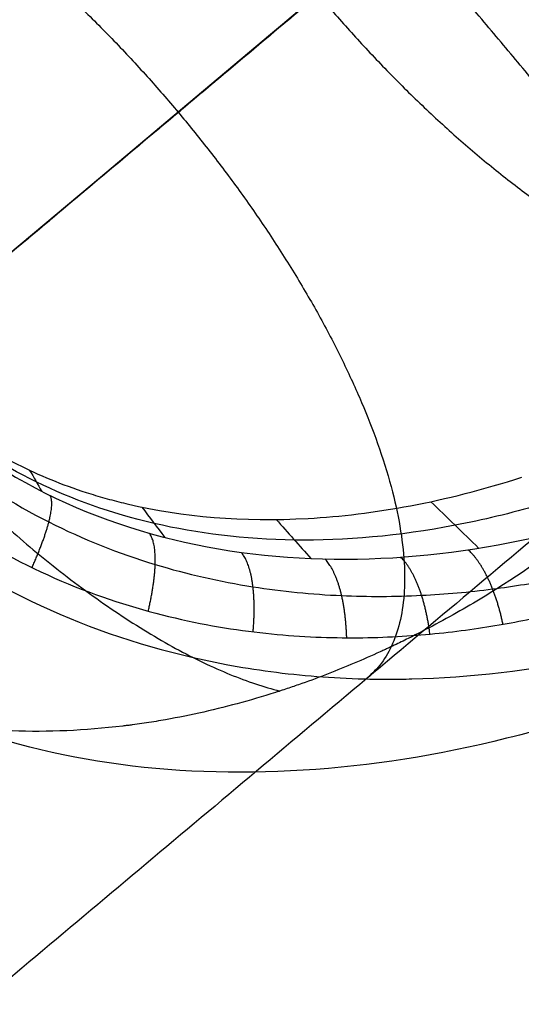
# Model space of a CAD drawing. Header units: millimetres. Extents: x -657 to 864, y -831 to 851.
# Tile 436 of 656: x 722.17 to 723.55, y -478.03 to -475.31. Entities that reach past the tile are written whole.
import ezdxf

# ---------------------------------------------------------------- set-up
doc = ezdxf.new("R2010")
doc.units = ezdxf.units.MM
doc.layers.add('Default', color=7, linetype='Continuous', true_color=0x000000)

msp = doc.modelspace()

# ---------------------------------------------------------------- linework, layer by layer
at = {"layer": 'Default'}
for points in [[(863.4619756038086, -524.357386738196, 60.12148652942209), (781.2409765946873, -426.3702157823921, 60.12148652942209), (699.0199775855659, -328.3830448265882, 60.12148652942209)], [(862.6915737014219, -523.6536480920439, 60.33467069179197), (781.1353284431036, -426.4586998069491, 60.33467069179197), (699.5790831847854, -329.2637515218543, 60.33467069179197)], [(842.7809530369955, -633.288468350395, 16.07388168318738), (715.4669871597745, -481.561592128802, 16.07388168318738), (588.1530212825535, -329.834715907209, 16.07388168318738)], [(842.2602084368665, -632.810290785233, 16.31064652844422), (715.3968913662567, -481.6204768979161, 16.31064652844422), (588.5335742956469, -330.4306630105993, 16.31064652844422)], [(734.0612245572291, -340.3042319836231, 73.16384330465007), (540.1339699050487, -503.0285198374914, 73.16384330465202), (346.2067152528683, -665.7528076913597, 73.16384330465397)], [(733.5114204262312, -340.8566792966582, 72.92188334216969), (540.1791135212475, -503.0817467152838, 72.92188334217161), (346.8468066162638, -665.3068141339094, 72.92188334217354)], [(749.7125811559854, -752.7943753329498, -11.84137553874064), (602.0067682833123, -576.7654421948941, -11.84137553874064), (454.3009554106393, -400.7365090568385, -11.84137553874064)], [(749.3201115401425, -752.3266482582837, -11.58752829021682), (602.0067682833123, -576.7654421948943, -11.58752829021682), (454.6934250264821, -401.2042361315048, -11.58752829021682)]]:
    msp.add_open_spline(points, degree=2, dxfattribs=at)
for points, knots in [([(812.6689901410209, -399.9988495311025, 89.69752387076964), (802.7277230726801, -408.3405630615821, 79.29648690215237), (772.3559543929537, -433.825502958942, 50.65565469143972), (702.4844400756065, -492.4546648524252, 3.350799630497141), (640.4895596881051, -544.4745461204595, -11.84137553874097), (602.0067682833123, -576.765442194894, -11.84137553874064)], [2.415480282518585, 2.415480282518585, 2.415480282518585, 2.415480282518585, 70.39614350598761, 198.6360556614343, 404.9955273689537, 404.9955273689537, 404.9955273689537, 404.9955273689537]), ([(812.1147721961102, -400.4638936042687, 89.44367662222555), (802.3061640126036, -408.6942931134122, 79.21247767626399), (772.083754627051, -434.0539056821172, 50.75771586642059), (702.4200352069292, -492.5087069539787, 3.59403922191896), (640.4653804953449, -544.4948348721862, -11.58752829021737), (602.0067682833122, -576.7654421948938, -11.58752829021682)], [2.408267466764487, 2.408267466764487, 2.408267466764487, 2.408267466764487, 69.36707553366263, 197.5378925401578, 403.7861785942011, 403.7861785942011, 403.7861785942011, 403.7861785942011])]:
    msp.add_open_spline(points, degree=3, knots=knots, dxfattribs=at)
at = {"layer": 'Default', "color": 18, "true_color": 0x000000}
for points, degree in [([(714.8846150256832, -476.1061834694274, 93.3295629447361), (720.798266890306, -471.1440403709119, 93.32956294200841), (726.7119187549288, -466.1818972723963, 93.32956293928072)], 2), ([(714.6798647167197, -476.1923492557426, 94.15157735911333), (720.6203026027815, -471.2077300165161, 94.15157735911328), (726.5607404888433, -466.2231107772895, 94.15157735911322)], 2), ([(727.2153588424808, -467.0032545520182, 95.2333862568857), (721.10806104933, -472.1278858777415, 95.23338625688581), (715.0007632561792, -477.2525172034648, 95.23338625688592)], 2), ([(727.3333871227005, -467.8761463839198, 95.13257777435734), (721.4129741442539, -472.8439627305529, 95.1325777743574), (715.4925611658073, -477.811779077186, 95.13257777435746)], 2), ([(726.0910738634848, -467.8896922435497, 93.619791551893), (720.1572092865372, -472.8687958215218, 93.61979155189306), (714.2233447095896, -477.8478993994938, 93.61979155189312)], 2), ([(714.2061587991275, -478.3388284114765, 94.16441251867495), (720.2659336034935, -473.2540736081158, 94.16441251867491), (726.3257084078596, -468.1693188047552, 94.16441251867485)], 2), ([(714.7899776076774, -478.3254545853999, 94.70903348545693), (720.6751602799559, -473.3871999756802, 94.70903348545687), (726.5603429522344, -468.4489453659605, 94.70903348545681)], 2), ([(736.1450097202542, -470.5709434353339, 93.32956294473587), (729.2755598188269, -476.3350963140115, 93.32956294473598), (722.4061099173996, -482.0992491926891, 93.3295629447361)], 2), ([(736.1724721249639, -470.6036718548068, 92.4328199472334), (729.3030222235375, -476.3678247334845, 92.43281994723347), (722.4335723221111, -482.1319776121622, 92.43281994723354)], 2), ([(722.4610347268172, -482.1647060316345, 91.53607694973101), (729.3304846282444, -476.4005531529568, 91.53607694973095), (736.1999345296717, -470.6364002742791, 91.5360769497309)], 2), ([(722.4912768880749, -482.2007472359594, 94.15157735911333), (729.3607267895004, -476.4365943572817, 94.15157735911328), (736.2301766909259, -470.672441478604, 94.15157735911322)], 2), ([(736.6662564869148, -471.1921411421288, 93.44340144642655), (729.7968065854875, -476.9562940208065, 93.4434014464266), (722.9273566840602, -482.7204468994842, 93.44340144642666)], 2), ([(736.6954620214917, -471.2269469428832, 92.48973919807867), (729.8260121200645, -476.9910998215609, 92.48973919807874), (722.9565622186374, -482.7552527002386, 92.48973919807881)], 2), ([(722.9857677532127, -482.7900585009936, 91.53607694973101), (729.85521765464, -477.025905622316, 91.53607694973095), (736.7246675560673, -471.2617527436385, 91.5360769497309)], 2), ([(731.0045299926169, -472.2512440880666, 95.13257777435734), (725.0841170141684, -477.2190604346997, 95.1325777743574), (719.16370403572, -482.1868767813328, 95.13257777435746)], 2), ([(719.6290696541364, -482.7683179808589, 95.23338625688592), (725.7363674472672, -477.6436866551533, 95.23338625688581), (731.843665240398, -472.5190553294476, 95.2333862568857)], 2), ([(719.0538530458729, -478.5512765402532, 103.1588491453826), (722.6078258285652, -475.5691392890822, 101.3779572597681), (726.1617986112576, -472.5870020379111, 99.59706537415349)], 2), ([(722.9427301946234, -472.8825285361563, 99.28628116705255), (722.9907326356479, -472.8595232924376, 99.31486102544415), (723.0918068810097, -472.8143518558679, 99.37387436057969), (723.2580361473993, -472.7517925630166, 99.46674961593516), (723.4452007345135, -472.695399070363, 99.56631761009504), (723.6580491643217, -472.6490178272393, 99.67322423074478), (723.9014628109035, -472.6190008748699, 99.78727896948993), (724.1805027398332, -472.6160467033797, 99.90681898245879), (724.4956919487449, -472.6560715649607, 100.0263953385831), (724.8391407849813, -472.7647011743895, 100.1335273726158), (725.1464319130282, -472.9409762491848, 100.2012036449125), (725.3924536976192, -473.1632634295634, 100.226469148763), (725.5827458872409, -473.4258102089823, 100.2137258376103), (725.7171210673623, -473.7252621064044, 100.164089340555), (725.7933322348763, -474.0627305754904, 100.0762095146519), (725.8035820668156, -474.4368294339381, 99.94726929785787), (725.7373672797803, -474.8435398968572, 99.77424071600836), (725.5824851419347, -475.2730370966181, 99.55544250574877), (725.4147152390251, -475.5620860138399, 99.38121462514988), (725.3117764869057, -475.7058479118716, 99.28628110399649)], 3), ([(730.3061954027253, -472.9130784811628, 94.70903348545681), (724.4210127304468, -477.8513330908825, 94.70903348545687), (718.5358300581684, -482.7895877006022, 94.70903348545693)], 2), ([(732.5651228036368, -473.1574742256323, 93.32956294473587), (726.651470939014, -478.1196173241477, 93.32956294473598), (720.7378190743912, -483.0817604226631, 93.3295629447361)], 2), ([(730.5408299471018, -473.1927050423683, 94.16441251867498), (724.4810567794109, -478.2774584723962, 94.16441251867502), (718.4212836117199, -483.3622119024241, 94.16441251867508)], 2), ([(732.4982835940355, -473.2991991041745, 94.15157735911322), (726.5578457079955, -478.2838183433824, 94.15157735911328), (720.6174078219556, -483.2684375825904, 94.15157735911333)], 2), ([(718.9077353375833, -483.4305387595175, 93.61979155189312), (724.8415999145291, -478.4514351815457, 93.61979155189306), (730.7754644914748, -473.4723316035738, 93.619791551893)], 2), ([(721.8778004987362, -473.5867990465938, 98.5831503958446), (721.7936367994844, -473.6861619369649, 98.51201357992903), (721.6372835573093, -473.8951719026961, 98.37114575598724), (721.4352825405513, -474.2655399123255, 98.15340993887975), (721.3031505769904, -474.6366500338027, 97.96507512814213), (721.2352787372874, -474.9948835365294, 97.80861551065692), (721.2259579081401, -475.3354623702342, 97.68330835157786), (721.2702678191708, -475.6557875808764, 97.58799064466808), (721.3654804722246, -475.9544471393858, 97.52200705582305), (721.5106159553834, -476.228680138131, 97.48592522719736), (721.706327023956, -476.4759396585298, 97.48092980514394), (721.9636619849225, -476.6959472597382, 97.5118113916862), (722.2679623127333, -476.86314634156, 97.58145149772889), (722.5691792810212, -476.9617067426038, 97.67423849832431), (722.8380502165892, -477.0075352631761, 97.77207907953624), (723.0782846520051, -477.0198332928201, 97.86970689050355), (723.2937468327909, -477.0094989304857, 97.96487976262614), (723.4841531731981, -476.9842607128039, 98.05472357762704), (723.6532415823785, -476.9494627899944, 98.13892140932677), (723.8069690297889, -476.9077955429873, 98.21904414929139), (723.9510381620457, -476.8601327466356, 98.29720194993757), (724.1006682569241, -476.8014915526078, 98.3816327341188), (724.261594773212, -476.7273053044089, 98.47639893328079), (724.3753303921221, -476.6660408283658, 98.54652283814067), (724.4335838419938, -476.6320470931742, 98.58337072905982)], 3), ([(717.6097412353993, -477.7676640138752, 101.5891334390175), (720.0414068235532, -475.7272543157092, 100.3706284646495), (722.4730724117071, -473.6868446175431, 99.15212349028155)], 2), ([(724.0756981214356, -476.0654860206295, 98.36726563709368), (723.2248055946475, -475.0514317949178, 98.36726563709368), (722.3739130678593, -474.0373775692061, 98.36726563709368)], 2), ([(728.4148015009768, -474.3415221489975, 97.12965413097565), (725.3372044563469, -476.9239326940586, 97.1296541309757), (722.2596074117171, -479.5063432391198, 97.12965413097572)], 2), ([(728.8093922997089, -474.9830272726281, 97.2141312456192), (725.7545242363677, -477.5463659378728, 97.21413124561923), (722.6996561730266, -480.1097046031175, 97.21413124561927)], 2), ([(718.1306815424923, -479.3259094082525, 100.0194177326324), (720.5623471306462, -477.2854997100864, 98.80091275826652), (722.9940127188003, -475.2450900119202, 97.58240778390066)], 2), ([(724.4381245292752, -476.0287025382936, 99.15212349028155), (722.0064589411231, -478.0691122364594, 100.3706284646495), (719.574793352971, -480.1095219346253, 101.5891334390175)], 2), ([(722.1987435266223, -476.5552007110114, 98.17926375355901), (722.2098045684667, -476.5744464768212, 98.06915094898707), (722.2208656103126, -476.5936922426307, 97.95903814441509), (722.2319266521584, -476.6129380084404, 97.84892533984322)], 3), ([(723.3039679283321, -476.6413837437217, 98.52336348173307), (723.3478986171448, -476.6841038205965, 98.43128188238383), (723.3918293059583, -476.7268238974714, 98.33920028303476), (723.4357599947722, -476.769543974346, 98.24711868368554)], 3), ([(722.5080272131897, -476.6563769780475, 98.25406022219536), (722.5289740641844, -476.6842087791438, 98.14733950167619), (722.5499209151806, -476.7120405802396, 98.04061878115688), (722.5708677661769, -476.7398723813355, 97.93389806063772)], 3), ([(722.8778598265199, -476.6904703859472, 98.36771832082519), (722.9098005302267, -476.7263056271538, 98.26678941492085), (722.9417412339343, -476.7621408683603, 98.1658605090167), (722.9736819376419, -476.7979761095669, 98.06493160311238)], 3), ([(719.16370403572, -482.1868767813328, 95.13257777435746), (722.2596074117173, -479.5063432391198, 97.12965413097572), (725.3555107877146, -476.8258096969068, 99.12673048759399)], 2), ([(725.0851093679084, -477.1362797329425, 99.84294164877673), (724.8742166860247, -477.322804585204, 99.70566469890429), (724.4253423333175, -477.7106211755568, 99.41637775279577), (723.6833596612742, -478.3533887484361, 98.93763852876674), (722.8753477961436, -479.0529018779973, 98.41644273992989), (722.0016634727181, -479.8093901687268, 97.85284687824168), (721.0600039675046, -480.6247029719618, 97.24541208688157), (720.0467980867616, -481.5019715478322, 96.59182207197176), (719.3185827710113, -482.1324828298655, 96.12207209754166), (718.9417100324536, -482.4587919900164, 95.87896241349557)], 3), ([(719.6290696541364, -482.7683179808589, 95.23338625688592), (720.0059427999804, -482.4420090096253, 95.4764955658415), (720.7341572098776, -481.8114973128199, 95.94624638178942), (721.7473647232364, -480.9342294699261, 96.59983486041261), (722.6890190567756, -480.1189143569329, 97.20727453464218), (723.5627224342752, -479.3624345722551, 97.77085240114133), (724.3706632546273, -478.6628897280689, 98.29211528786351), (725.1129110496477, -478.0202405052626, 98.77060411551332), (725.56112571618, -477.6321293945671, 99.06051405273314), (725.7751193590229, -477.446999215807, 99.19487623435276)], 3)]:
    msp.add_open_spline(points, degree=degree, dxfattribs=at)
for points, degree, knots in [([(721.9731765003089, -471.6824676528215, 99.6703617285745), (721.9939751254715, -471.6712712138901, 99.68411642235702), (722.0290416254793, -471.6525015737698, 99.70724482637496), (722.1044004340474, -471.6145971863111, 99.75600765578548), (722.133324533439, -471.6003515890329, 99.77460608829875), (722.1991358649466, -471.5690907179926, 99.81645341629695), (722.2260164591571, -471.5567740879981, 99.83336431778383), (722.3063094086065, -471.5208112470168, 99.88356500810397), (722.3554057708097, -471.5001399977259, 99.91374001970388), (722.4217877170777, -471.4733526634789, 99.95407001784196), (722.4531655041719, -471.4610155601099, 99.97300347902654), (722.4864907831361, -471.4483303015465, 99.99295123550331), (722.5023210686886, -471.4423987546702, 100.002392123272), (722.5089258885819, -471.439943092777, 100.0063242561), (722.513289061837, -471.4383250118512, 100.0089203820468), (722.5142557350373, -471.4379663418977, 100.0094956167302), (722.6243561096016, -471.3973446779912, 100.0749333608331), (722.7265174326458, -471.3646206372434, 100.1338215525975), (722.871188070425, -471.3236826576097, 100.2151327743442), (722.9179868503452, -471.3113946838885, 100.2410720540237), (722.9858741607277, -471.294774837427, 100.2782569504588), (723.0192404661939, -471.286918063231, 100.2964187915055), (723.0571232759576, -471.2784971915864, 100.3168627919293), (723.0731315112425, -471.2750429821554, 100.3254660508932), (723.0837527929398, -471.2727740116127, 100.3311664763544), (723.0877272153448, -471.2719308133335, 100.3332975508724), (723.1994233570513, -471.2485508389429, 100.3930831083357), (723.3022748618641, -471.2314925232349, 100.44655319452), (723.452255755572, -471.2124045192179, 100.522389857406), (723.5261741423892, -471.204484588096, 100.5592201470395), (723.6103655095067, -471.1978813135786, 100.6002874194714), (723.6519299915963, -471.1952131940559, 100.6203487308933), (723.6696274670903, -471.1942027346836, 100.6288455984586), (723.681399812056, -471.1935583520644, 100.6344878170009), (723.686492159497, -471.1932898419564, 100.6369248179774), (723.7993879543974, -471.187643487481, 100.6908437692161), (723.9034513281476, -471.1869785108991, 100.7389159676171), (724.0555417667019, -471.1921905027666, 100.8068969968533), (724.130587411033, -471.1963482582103, 100.8398588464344), (724.2162523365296, -471.2037439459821, 100.8765203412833), (724.2585967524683, -471.2080567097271, 100.8944054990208), (724.276638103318, -471.210034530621, 100.9019754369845), (724.288641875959, -471.2113816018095, 100.9070009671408), (724.2938788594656, -471.2119809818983, 100.9091893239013), (724.5160020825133, -471.2380625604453, 101.0017726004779), (724.7238340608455, -471.2828321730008, 101.0812308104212), (725.0189236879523, -471.374307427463, 101.1831135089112), (725.1145193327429, -471.4088413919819, 101.2142178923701), (725.2532006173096, -471.4660320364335, 101.2565963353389), (725.3213644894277, -471.4959744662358, 101.2767183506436), (725.3987212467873, -471.5331160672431, 101.2983510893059), (725.4313989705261, -471.5494913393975, 101.3072313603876), (725.4530773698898, -471.5605080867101, 101.3130651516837), (725.4628792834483, -471.5655523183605, 101.3156793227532), (725.568321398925, -471.6206457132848, 101.34349188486), (725.6590671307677, -471.673884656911, 101.3651807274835), (725.790046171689, -471.7594467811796, 101.393037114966), (725.8328498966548, -471.7889174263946, 101.4015449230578), (725.9166429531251, -471.8496360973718, 101.4170056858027), (725.9565948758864, -471.8800529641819, 101.4237984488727), (726.1619538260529, -472.0445792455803, 101.4555132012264), (726.3127444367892, -472.1923280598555, 101.4681491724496), (726.512985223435, -472.431354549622, 101.4679920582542), (726.5761089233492, -472.5147350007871, 101.4647910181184), (726.6646486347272, -472.6445962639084, 101.4551645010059), (726.6931380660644, -472.6886807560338, 101.4511535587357), (726.7479588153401, -472.7783063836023, 101.4415356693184), (726.7749481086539, -472.8250537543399, 101.4357618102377), (726.8485755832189, -472.9600283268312, 101.4170855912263), (726.8937485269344, -473.0532014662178, 101.4015526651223), (726.9550121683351, -473.1970358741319, 101.3735824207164), (726.9840206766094, -473.2699704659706, 101.3584321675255), (727.0148946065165, -473.3566742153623, 101.33873544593), (727.0274769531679, -473.3941602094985, 101.3298645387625), (727.035719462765, -473.4192215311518, 101.3238556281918), (727.0401045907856, -473.4328549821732, 101.3205411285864), (727.101952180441, -473.6289129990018, 101.2723185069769), (727.1454092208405, -473.8249032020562, 101.2158502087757), (727.1838643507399, -474.131086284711, 101.1139106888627), (727.1922299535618, -474.2351652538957, 101.0770805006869), (727.1975790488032, -474.3935754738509, 101.0177056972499), (727.1984546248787, -474.4733525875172, 100.9869883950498), (727.1962250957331, -474.5672581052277, 100.9494077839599), (727.1942857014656, -474.6143974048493, 100.9301908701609), (727.193276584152, -474.6346376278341, 100.9218646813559), (727.1925641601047, -474.6481392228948, 100.9162939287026), (727.1921436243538, -474.6556533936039, 100.9131834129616), (727.1861685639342, -474.7576443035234, 100.8708514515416), (727.1764576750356, -474.8560387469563, 100.8283107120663), (727.1550985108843, -475.0065032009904, 100.7603789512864), (727.1427209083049, -475.082451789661, 100.7253855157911), (727.1251686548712, -475.172134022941, 100.6827755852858), (727.1155976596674, -475.217220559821, 100.6610287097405), (727.1113236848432, -475.2365934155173, 100.6516144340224), (727.1084359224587, -475.2495194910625, 100.6453173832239), (727.1067979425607, -475.25675162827, 100.6417845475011), (727.0845696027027, -475.3538225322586, 100.5942613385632), (727.0594240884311, -475.4478570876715, 100.5466683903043), (727.0145740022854, -475.5920253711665, 100.470913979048), (726.9984354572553, -475.640599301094, 100.4449371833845), (726.9723486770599, -475.7141120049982, 100.4048970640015), (726.9588355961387, -475.7510311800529, 100.3846085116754), (726.9422279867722, -475.7943598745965, 100.3604741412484), (726.9349278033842, -475.812981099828, 100.3500320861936), (726.9300201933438, -475.8254064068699, 100.3430488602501), (726.9270475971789, -475.8328679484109, 100.3388444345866), (726.8931094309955, -475.9175334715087, 100.2910482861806), (726.855844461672, -476.0029600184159, 100.2415750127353), (726.7904556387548, -476.1381310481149, 100.1603601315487), (726.7670763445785, -476.1843558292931, 100.1321245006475), (726.7294400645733, -476.2552109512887, 100.0880300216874), (726.7099800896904, -476.2910176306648, 100.0655479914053), (726.686111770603, -476.3334006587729, 100.0385644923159), (726.6738811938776, -476.3547371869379, 100.0248853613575), (726.668575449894, -476.3639117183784, 100.0189828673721), (726.665023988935, -476.3700347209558, 100.0150389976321), (726.6626343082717, -476.3741395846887, 100.0123911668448), (726.6235867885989, -476.4410658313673, 99.96918292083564), (726.5730594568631, -476.5238959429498, 99.91473518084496), (726.4986369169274, -476.6334544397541, 99.83914398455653), (726.4901224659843, -476.6458528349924, 99.83054691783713), (726.4769729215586, -476.6647755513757, 99.81735534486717), (726.4709271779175, -476.6734269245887, 99.81130859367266), (726.4596585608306, -476.6894187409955, 99.80008578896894), (726.4322005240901, -476.7280924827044, 99.77284519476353), (726.4084267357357, -476.7603605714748, 99.74970664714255), (726.3590843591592, -476.8262260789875, 99.70210442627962), (726.3365351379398, -476.8547686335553, 99.6809450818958), (726.3252540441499, -476.8690555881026, 99.6703449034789)], 3, [0, 0, 0, 0, 0.2315763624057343, 0.2315763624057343, 0.3473645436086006, 0.3473645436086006, 0.4631527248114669, 0.4631527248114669, 0.6947290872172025, 0.6947290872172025, 0.8105172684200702, 0.8684113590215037, 0.8973584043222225, 0.9118319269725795, 0.9118319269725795, 0.9263054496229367, 0.9263054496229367, 1.389458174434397, 1.389458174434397, 1.621034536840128, 1.621034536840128, 1.736822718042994, 1.794716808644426, 1.823663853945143, 1.823663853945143, 1.85261089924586, 1.85261089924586, 2.31576362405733, 2.31576362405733, 2.547339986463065, 2.663128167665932, 2.721022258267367, 2.749969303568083, 2.749969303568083, 2.7789163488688, 2.7789163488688, 3.242069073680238, 3.242069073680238, 3.473645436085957, 3.589433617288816, 3.647327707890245, 3.676274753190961, 3.676274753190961, 3.705221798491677, 3.705221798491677, 4.631527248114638, 4.631527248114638, 5.094679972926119, 5.094679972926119, 5.326256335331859, 5.44204451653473, 5.499938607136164, 5.499938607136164, 5.557832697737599, 5.557832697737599, 6.020985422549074, 6.020985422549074, 6.252561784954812, 6.252561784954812, 6.484138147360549, 6.484138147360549, 7.410443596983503, 7.410443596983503, 7.873596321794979, 7.873596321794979, 8.105172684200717, 8.105172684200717, 8.336749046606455, 8.336749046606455, 8.79990177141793, 8.79990177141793, 9.031478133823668, 9.147266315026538, 9.205160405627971, 9.205160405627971, 9.263054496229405, 9.263054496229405, 10.18935994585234, 10.18935994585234, 10.65251267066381, 10.65251267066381, 10.88408903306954, 10.9998772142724, 11.05777130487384, 11.08671835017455, 11.08671835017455, 11.11566539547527, 11.11566539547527, 11.57881812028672, 11.57881812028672, 11.81039448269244, 11.92618266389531, 11.98407675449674, 12.01302379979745, 12.01302379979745, 12.04197084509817, 12.04197084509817, 12.50512356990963, 12.50512356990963, 12.73669993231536, 12.73669993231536, 12.85248811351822, 12.91038220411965, 12.93932924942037, 12.93932924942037, 12.96827629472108, 12.96827629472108, 13.43142901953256, 13.43142901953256, 13.66300538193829, 13.66300538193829, 13.77879356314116, 13.8366876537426, 13.86563469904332, 13.88010822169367, 13.88010822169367, 13.89458174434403, 13.89458174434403, 14.35773446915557, 14.35773446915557, 14.41562855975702, 14.41562855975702, 14.44457560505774, 14.44457560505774, 14.47352265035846, 14.58931083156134, 14.58931083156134, 14.82088719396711, 14.82088719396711, 14.82088719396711, 14.82088719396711]), ([(721.8934224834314, -471.8485883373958, 99.88158831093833), (722.1167409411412, -471.7307508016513, 100.0163832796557), (722.574562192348, -471.5302373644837, 100.2787115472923), (723.2866650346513, -471.3381336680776, 100.6477678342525), (724.2469772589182, -471.302505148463, 101.0770679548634), (725.389034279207, -471.6620583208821, 101.460037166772), (726.3433054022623, -472.4354383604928, 101.6061675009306), (726.9396363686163, -473.5103836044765, 101.4598807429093), (727.0938032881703, -474.7012594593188, 101.075402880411), (726.890286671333, -475.6409012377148, 100.64508689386), (726.5781481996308, -476.3055828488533, 100.2774425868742), (726.302072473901, -476.7199465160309, 100.0159777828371), (726.1478053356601, -476.91875217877, 99.8815768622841)], 5, [1.361200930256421e-11, 1.361200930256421e-11, 1.361200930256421e-11, 1.361200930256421e-11, 1.361200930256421e-11, 1.361200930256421e-11, 0.124936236, 0.249872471, 0.374808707, 0.4997449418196, 0.624808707, 0.749872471, 0.874936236, 0.9999999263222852, 0.9999999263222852, 0.9999999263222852, 0.9999999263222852, 0.9999999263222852, 0.9999999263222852]), ([(721.8402973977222, -472.0798669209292, 100.0195730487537), (722.0722158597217, -471.9505764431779, 100.1514467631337), (722.5438918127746, -471.7362836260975, 100.4050394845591), (723.2646233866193, -471.5438018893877, 100.753153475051), (724.1936977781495, -471.5250468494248, 101.1375327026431), (725.2534534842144, -471.8883103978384, 101.4618068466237), (726.1256669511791, -472.6173942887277, 101.5805379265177), (726.6942224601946, -473.6050312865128, 101.461973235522), (726.8645320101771, -474.7196306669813, 101.1342224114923), (726.6823138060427, -475.6324115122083, 100.7482692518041), (726.3685334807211, -476.302378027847, 100.4025808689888), (726.0772618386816, -476.7262553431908, 100.1506477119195), (725.9108116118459, -476.9309094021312, 100.0195663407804)], 5, [-7.407705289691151e-11, -7.407705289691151e-11, -7.407705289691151e-11, -7.407705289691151e-11, -7.407705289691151e-11, -7.407705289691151e-11, 0.124936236, 0.249872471, 0.374808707, 0.4997449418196, 0.624808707, 0.749872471, 0.874936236, 0.9999998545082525, 0.9999998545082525, 0.9999998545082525, 0.9999998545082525, 0.9999998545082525, 0.9999998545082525]), ([(725.3772533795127, -476.8498178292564, 100.0419021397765), (725.6993573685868, -476.5000915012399, 100.2718903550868), (726.0356671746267, -475.9458365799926, 100.5713076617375), (726.2489895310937, -475.2312568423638, 100.8750369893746), (726.321883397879, -474.5475411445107, 101.1166226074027), (726.1743249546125, -473.7644149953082, 101.3070077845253), (725.6955416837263, -472.9775023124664, 101.3748262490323), (725.0076131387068, -472.3733188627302, 101.3072156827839), (724.274306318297, -472.0897741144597, 101.1221277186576), (723.5923980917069, -472.0404655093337, 100.8828085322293), (722.8480521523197, -472.1246296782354, 100.5783162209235), (722.2326267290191, -472.3598369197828, 100.2746385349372), (721.827487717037, -472.6193984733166, 100.0418937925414)], 3, [0, 0, 0, 0, 1.582971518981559, 2.374457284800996, 3.165943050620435, 4.748914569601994, 6.33188610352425, 7.913243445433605, 9.494600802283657, 10.28527947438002, 11.07595814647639, 12.65731550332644, 12.65731550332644, 12.65731550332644, 12.65731550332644]), ([(725.1080499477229, -475.6040537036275, 99.3327258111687), (725.1080503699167, -475.6040532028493, 99.3327261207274), (725.2113984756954, -475.4814684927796, 99.40850249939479), (725.3894710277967, -475.231996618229, 99.55252837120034), (725.5777490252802, -474.8361609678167, 99.75035717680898), (725.678766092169, -474.4526112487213, 99.9143412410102), (725.6995968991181, -474.0913747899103, 100.0421684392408), (725.647345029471, -473.7592817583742, 100.1327633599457), (725.5275128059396, -473.4611260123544, 100.1854309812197), (725.3433824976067, -473.2021825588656, 100.1988881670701), (725.0975132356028, -472.9905848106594, 100.1711798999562), (724.8016228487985, -472.8405694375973, 100.1026909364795), (724.4861193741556, -472.7617336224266, 100.0034213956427), (724.1849356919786, -472.7442663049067, 99.89093591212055), (723.9175745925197, -472.7680302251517, 99.77964675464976), (723.6852433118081, -472.8161378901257, 99.67528012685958), (723.4834672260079, -472.8780008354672, 99.57922492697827), (723.3068854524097, -472.947501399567, 99.49112943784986), (723.1503566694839, -473.0213924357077, 99.40987626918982), (723.0535208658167, -473.0741797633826, 99.3578188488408), (723.0075979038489, -473.1008382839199, 99.3327240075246), (723.0075954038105, -473.1008397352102, 99.33272264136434)], 3, [-3.915565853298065e-07, -3.915565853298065e-07, -3.915565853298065e-07, -3.915565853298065e-07, 0, 0.09584811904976, 0.1819170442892, 0.2589550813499, 0.3281821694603, 0.3914791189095, 0.4510795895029, 0.5095981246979, 0.5695921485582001, 0.6331245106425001, 0.6975230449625, 0.7564808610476, 0.8088561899, 0.8553042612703, 0.8967709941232, 0.9341310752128, 0.9682500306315, 1, 1.000001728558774, 1.000001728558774, 1.000001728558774, 1.000001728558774]), ([(722.302996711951, -472.8540427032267, 99.0247836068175), (722.1193384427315, -473.0081502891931, 98.8918886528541), (721.9752311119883, -473.1599719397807, 98.77571576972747), (721.8038748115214, -473.3648721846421, 98.63005106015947), (721.7542347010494, -473.4294465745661, 98.58615086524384), (721.6894113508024, -473.5189896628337, 98.52702408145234), (721.6694120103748, -473.5476222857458, 98.50843251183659), (721.6416509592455, -473.5885724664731, 98.48216750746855), (721.6283301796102, -473.6085482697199, 98.46944043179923), (721.613733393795, -473.6309452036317, 98.45528859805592), (721.6066668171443, -473.6419126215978, 98.4483850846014), (721.6036875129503, -473.6465630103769, 98.44546319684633), (721.6017122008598, -473.6496521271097, 98.44352342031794), (721.6015086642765, -473.6499687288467, 98.44332429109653), (721.4874035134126, -473.8290943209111, 98.3309760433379), (721.3990205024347, -474.0048023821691, 98.23042788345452), (721.2967659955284, -474.2598022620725, 98.09615321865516), (721.2677316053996, -474.3433924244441, 98.05411829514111), (721.2310558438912, -474.4658807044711, 97.99506415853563), (721.2144371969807, -474.5264023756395, 97.96653423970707), (721.1979084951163, -474.595594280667, 97.93495230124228), (721.1914219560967, -474.6249292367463, 97.92177630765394), (721.1872285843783, -474.6444133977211, 97.91307144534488), (721.1854509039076, -474.6528728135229, 97.90930950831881), (721.1121886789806, -475.0130748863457, 97.75009870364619), (721.1195370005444, -475.3490832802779, 97.63131615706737), (721.2611065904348, -475.9519445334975, 97.47660576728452), (721.3950978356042, -476.218664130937, 97.44044203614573), (721.5763392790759, -476.4346592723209, 97.44044203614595)], 3, [0, 0, 0, 0, 0.7648199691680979, 0.7648199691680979, 1.147229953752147, 1.147229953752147, 1.338434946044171, 1.338434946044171, 1.434037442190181, 1.481838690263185, 1.505739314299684, 1.517689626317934, 1.517689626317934, 1.529639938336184, 1.529639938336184, 2.29445990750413, 2.29445990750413, 2.676869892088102, 2.676869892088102, 2.868074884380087, 2.963677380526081, 3.011478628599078, 3.011478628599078, 3.059279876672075, 3.059279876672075, 4.588919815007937, 4.588919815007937, 6.1185597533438, 6.1185597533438, 6.1185597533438, 6.1185597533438]), ([(724.9337218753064, -475.6010408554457, 99.50606659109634), (725.0286626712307, -475.4767511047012, 99.57242573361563), (725.1907484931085, -475.2272596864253, 99.69613889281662), (725.3588095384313, -474.8428023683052, 99.85956541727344), (725.4466805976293, -474.4809640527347, 99.98996015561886), (725.4631485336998, -474.1499032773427, 100.0879707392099), (725.4165509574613, -473.8536859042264, 100.1552376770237), (725.3128701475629, -473.5935503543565, 100.1934074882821), (725.1546995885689, -473.3705846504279, 100.2030399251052), (724.9421979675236, -473.1884765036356, 100.1831572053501), (724.6819835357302, -473.057324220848, 100.1331413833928), (724.3977744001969, -472.9855457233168, 100.0585396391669), (724.1199487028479, -472.9664547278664, 99.9713388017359), (723.8683786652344, -472.9839428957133, 99.88265975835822), (723.6462228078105, -473.0237504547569, 99.79753993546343), (723.4507205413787, -473.0766426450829, 99.71764066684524), (723.27772146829, -473.1371407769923, 99.643111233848), (723.1228955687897, -473.2022579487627, 99.57334270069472), (723.0262937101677, -473.2492198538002, 99.52804409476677), (722.9802964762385, -473.273039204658, 99.50606674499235)], 3, [0, 0, 0, 0, 0.6691006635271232, 1.269925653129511, 1.807708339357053, 2.290964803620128, 2.732824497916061, 3.148880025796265, 3.557382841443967, 3.976185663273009, 4.419688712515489, 4.869238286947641, 5.280807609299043, 5.646426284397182, 5.970668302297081, 6.260136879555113, 6.520937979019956, 6.759113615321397, 6.980761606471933, 6.980761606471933, 6.980761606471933, 6.980761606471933]), ([(723.0077803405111, -473.6033957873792, 100.1743889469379), (723.0883825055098, -473.5899173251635, 100.2087295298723), (723.2075020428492, -473.5768770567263, 100.2573237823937), (723.3433533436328, -473.5742239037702, 100.308912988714), (723.4009064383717, -473.5757783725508, 100.329928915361), (723.4391265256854, -473.5774128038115, 100.3436964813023), (723.4596582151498, -473.5786407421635, 100.3509826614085), (723.5469853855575, -473.5851590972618, 100.3815667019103), (723.6488000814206, -473.5989795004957, 100.4152743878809), (723.7623725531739, -473.6256004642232, 100.4493619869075), (723.8099297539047, -473.6392588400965, 100.4628485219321), (723.8413863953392, -473.6488642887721, 100.4715901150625), (723.8580789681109, -473.6542897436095, 100.4761259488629), (723.9300381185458, -473.6789386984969, 100.4952840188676), (724.0128516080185, -473.7134154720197, 100.5154164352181), (724.0903588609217, -473.7552392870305, 100.5312629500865), (724.1408511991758, -473.7847545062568, 100.5408748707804), (724.1665482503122, -473.8010370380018, 100.5453712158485), (724.281680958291, -473.8794455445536, 100.5638059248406), (724.3633798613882, -473.9532740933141, 100.5711847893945), (724.4689786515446, -474.0790747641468, 100.5711995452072), (724.5172048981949, -474.1453756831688, 100.5684321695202), (724.5585714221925, -474.2167774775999, 100.5615026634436), (724.584624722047, -474.2655122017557, 100.5559580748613), (724.5964676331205, -474.289511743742, 100.5528588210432), (724.6322390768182, -474.3688181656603, 100.5413606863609), (724.6626222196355, -474.4509293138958, 100.5269700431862), (724.6886396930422, -474.5516339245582, 100.5051190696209), (724.6977694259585, -474.5958448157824, 100.4946696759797), (724.7034068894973, -474.6255524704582, 100.4874623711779), (724.7058410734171, -474.6395042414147, 100.4839978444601), (724.7184897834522, -474.7200366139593, 100.463476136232), (724.727249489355, -474.8187360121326, 100.4358058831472), (724.7262363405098, -474.9374912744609, 100.398196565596), (724.723395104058, -474.989159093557, 100.3809367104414), (724.7209660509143, -475.0237760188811, 100.3691764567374), (724.7196244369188, -475.0397678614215, 100.3636616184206), (724.7026163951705, -475.209711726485, 100.304028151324), (724.6677570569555, -475.3623644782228, 100.2431459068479), (724.6131566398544, -475.5166087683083, 100.1743889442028)], 3, [0, 0, 0, 0, 0.2885748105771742, 0.4328622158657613, 0.5050059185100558, 0.5050059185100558, 0.5771496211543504, 0.5771496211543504, 0.865724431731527, 1.010011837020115, 1.08215553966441, 1.08215553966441, 1.154299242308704, 1.154299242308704, 1.442874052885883, 1.587161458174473, 1.587161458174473, 1.731448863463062, 1.731448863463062, 2.30859848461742, 2.30859848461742, 2.597173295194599, 2.741460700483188, 2.741460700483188, 2.885748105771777, 2.885748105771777, 3.174322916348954, 3.318610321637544, 3.390754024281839, 3.390754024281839, 3.462897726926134, 3.462897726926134, 3.751472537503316, 3.895759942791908, 3.967903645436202, 3.967903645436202, 4.040047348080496, 4.040047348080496, 4.617196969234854, 4.617196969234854, 4.617196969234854, 4.617196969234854]), ([(721.6505757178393, -474.040316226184, 98.33699213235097), (721.5887221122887, -474.1595505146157, 98.27055652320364), (721.4823561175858, -474.404797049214, 98.14316266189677), (721.3831809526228, -474.7797503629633, 97.97608033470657), (721.3473845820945, -475.1420637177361, 97.8402732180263), (721.3697225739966, -475.4768889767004, 97.73785749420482), (721.444356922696, -475.7834131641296, 97.66610610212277), (721.568280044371, -476.0617448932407, 97.62326010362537), (721.7424249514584, -476.312289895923, 97.6091977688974), (721.9698740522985, -476.5313518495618, 97.62620367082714), (722.2415123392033, -476.7035983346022, 97.67590462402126), (722.5292373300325, -476.8175901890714, 97.75149921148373), (722.8025515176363, -476.8793031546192, 97.83933281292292), (723.0493987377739, -476.9034985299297, 97.92978446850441), (723.2705862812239, -476.902583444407, 98.01896155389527), (723.4681312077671, -476.8848689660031, 98.10479017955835), (723.6455886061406, -476.8558576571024, 98.18674092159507), (723.8043286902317, -476.8195746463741, 98.26391080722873), (723.9039343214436, -476.7909820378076, 98.31453333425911), (723.9502582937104, -476.7764008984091, 98.3385642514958)], 3, [0.2266808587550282, 0.2266808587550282, 0.2266808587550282, 0.2266808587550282, 0.265132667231, 0.3030509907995, 0.3376113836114, 0.3695740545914, 0.399720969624, 0.4289494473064, 0.45819563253, 0.4887049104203, 0.5210056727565, 0.5515720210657, 0.5782125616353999, 0.6018065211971, 0.6229347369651, 0.6417466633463, 0.6587230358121, 0.6744953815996, 0.6884092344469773, 0.6884092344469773, 0.6884092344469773, 0.6884092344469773]), ([(721.6495437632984, -474.3420558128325, 98.34195512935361), (721.5078464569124, -474.6618137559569, 98.18625344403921), (721.4295818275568, -475.0088171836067, 98.0484380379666), (721.4527907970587, -475.5154965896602, 97.90048996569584), (721.4841471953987, -475.681442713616, 97.86117841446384), (721.5976086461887, -475.9914746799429, 97.80792966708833), (721.6798051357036, -476.1353486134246, 97.7940592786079), (721.8895681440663, -476.3852065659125, 97.7941013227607), (722.0170058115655, -476.4910198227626, 97.80801670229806), (722.3027861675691, -476.6565444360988, 97.8613388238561), (722.4608060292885, -476.7161710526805, 97.90068886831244), (722.9556614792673, -476.8268018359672, 98.048670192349), (723.3104330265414, -476.8098673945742, 98.18633310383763), (723.6498298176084, -476.7259065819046, 98.34195582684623)], 3, [0, 0, 0, 0, 1.508016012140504, 1.508016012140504, 2.262024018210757, 2.262024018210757, 3.016032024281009, 3.016032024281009, 3.770040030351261, 3.770040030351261, 4.524048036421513, 4.524048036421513, 6.03206404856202, 6.03206404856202, 6.03206404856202, 6.03206404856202]), ([(723.6028766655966, -476.6504704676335, 98.48499089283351), (723.5243037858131, -476.6733626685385, 98.4492245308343), (723.2874459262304, -476.7302958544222, 98.34511307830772), (722.9185306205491, -476.7612632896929, 98.20066747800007), (722.5315906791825, -476.7128421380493, 98.07399512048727), (722.2067453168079, -476.5959850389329, 97.99104019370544), (721.9434042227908, -476.4249736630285, 97.9472033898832), (721.7374322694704, -476.2085033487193, 97.93830336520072), (721.5849795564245, -475.9458587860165, 97.96315145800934), (721.4907627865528, -475.6331042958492, 98.0246808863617), (721.4666739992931, -475.269590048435, 98.12744094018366), (721.528269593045, -474.8587881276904, 98.2760561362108), (721.6387881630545, -474.5580203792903, 98.4087941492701), (721.7141926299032, -474.4044166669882, 98.48352005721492), (721.7156779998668, -474.4014055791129, 98.48498754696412)], 3, [0.08377424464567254, 0.08377424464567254, 0.08377424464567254, 0.08377424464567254, 0.1, 0.1333333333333, 0.1666666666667, 0.2, 0.2333333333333, 0.2666666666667, 0.3, 0.3333333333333, 0.3666666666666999, 0.4, 0.4333333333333, 0.433999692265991, 0.433999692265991, 0.433999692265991, 0.433999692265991]), ([(721.7964022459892, -476.2500056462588, 98.13060720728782), (721.8769590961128, -476.3460538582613, 98.13063148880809), (721.9749329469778, -476.4292117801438, 98.13982226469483), (722.1447092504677, -476.5302131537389, 98.16812829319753), (722.2050962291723, -476.559923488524, 98.17996968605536), (722.3008917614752, -476.5980090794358, 98.20130059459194), (722.3500926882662, -476.6154320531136, 98.21285678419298), (722.4011537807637, -476.6303252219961, 98.22572791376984), (722.4355970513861, -476.639680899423, 98.23459755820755), (722.4520079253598, -476.6438367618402, 98.23890560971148), (722.6197255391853, -476.6828586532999, 98.28385558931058), (722.7866683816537, -476.6975184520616, 98.33536664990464), (723.1445071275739, -476.6774481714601, 98.46016458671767), (723.3432196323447, -476.6423919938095, 98.53613035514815), (723.5547953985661, -476.5740163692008, 98.62572942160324)], 3, [-2.789402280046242, -2.789402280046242, -2.789402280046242, -2.789402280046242, -2.092051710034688, -2.092051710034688, -1.743376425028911, -1.743376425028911, -1.569038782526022, -1.481869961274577, -1.481869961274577, -1.394701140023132, -1.394701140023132, -0.6973505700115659, -0.6973505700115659, 0, 0, 0, 0]), ([(721.5763392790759, -476.4346592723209, 97.44044203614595), (721.7575807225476, -476.6506544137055, 97.44044203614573), (721.9969513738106, -476.8288966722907, 97.4765949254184), (722.4237903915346, -477.0119794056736, 97.5926198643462), (722.5772686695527, -477.0589234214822, 97.64145900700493), (722.8210531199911, -477.1046676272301, 97.72945502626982), (722.9045706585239, -477.1158044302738, 97.76123185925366), (723.0327860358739, -477.1259150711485, 97.81239240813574), (723.0976281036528, -477.1293219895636, 97.83884533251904), (723.1744612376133, -477.1303215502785, 97.87118394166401), (723.2076324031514, -477.1301029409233, 97.88535360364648), (723.2297992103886, -477.1298123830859, 97.894868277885), (723.2421859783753, -477.1295613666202, 97.9002130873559), (723.4097799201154, -477.1251874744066, 97.97283455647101), (723.5798657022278, -477.1064711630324, 98.05134352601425), (723.8487514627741, -477.0500580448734, 98.18561255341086), (723.9406549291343, -477.026521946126, 98.23309839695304), (724.0811638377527, -476.9832634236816, 98.30834222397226), (724.1520800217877, -476.9596452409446, 98.34696506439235), (724.2357900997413, -476.9284211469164, 98.39372685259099), (724.277864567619, -476.9118681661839, 98.41752432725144), (724.2989536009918, -476.9033535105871, 98.42952601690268), (724.3080025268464, -476.8996530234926, 98.43469152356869), (724.314037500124, -476.8971745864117, 98.43814005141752), (724.31839706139, -476.8953743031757, 98.44063452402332), (724.427527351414, -476.8501772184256, 98.50312113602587), (724.5617469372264, -476.7880717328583, 98.58145395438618), (724.8704755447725, -476.6105149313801, 98.77567175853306), (725.0450415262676, -476.4949510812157, 98.89185885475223), (725.2287409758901, -476.3408089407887, 99.0247836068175)], 3, [0, 0, 0, 0, 1.527211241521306, 1.527211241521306, 2.290816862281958, 2.290816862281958, 2.672619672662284, 2.672619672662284, 2.863521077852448, 2.95897178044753, 3.006697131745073, 3.006697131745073, 3.054422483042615, 3.054422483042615, 3.818028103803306, 3.818028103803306, 4.199830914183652, 4.199830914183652, 4.390732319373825, 4.486183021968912, 4.533908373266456, 4.557771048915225, 4.569702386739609, 4.569702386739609, 4.581633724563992, 4.581633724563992, 5.345239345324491, 5.345239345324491, 6.10884496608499, 6.10884496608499, 6.10884496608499, 6.10884496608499]), ([(725.047130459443, -476.4931982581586, 99.11578843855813), (724.7461499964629, -476.7457508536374, 98.92415728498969), (724.4227408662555, -476.9475931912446, 98.74004431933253), (724.0660956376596, -477.1034481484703, 98.55793095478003), (724.053322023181, -477.1089621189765, 98.55142973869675), (724.0297480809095, -477.1189914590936, 98.53947764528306), (723.9943942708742, -477.1338279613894, 98.52161721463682), (723.911951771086, -477.1669939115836, 98.48041684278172), (723.7472656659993, -477.2275155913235, 98.39991196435), (723.4186890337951, -477.3253180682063, 98.24648566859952), (723.1384157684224, -477.3693072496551, 98.12797763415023), (722.5796877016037, -477.4041635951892, 97.90829519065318), (722.2393644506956, -477.35394843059, 97.79688484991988), (721.9218084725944, -477.2264012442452, 97.71822517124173), (721.9137488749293, -477.2230924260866, 97.71625124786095), (721.8962100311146, -477.21576126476, 97.71199668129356), (721.8700454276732, -477.2046072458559, 97.70571781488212), (721.8100003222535, -477.1774802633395, 97.69178801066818), (721.6939326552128, -477.118822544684, 97.66681193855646), (721.4778874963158, -476.9838920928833, 97.62839393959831), (721.3202890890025, -476.8380402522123, 97.61523704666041), (721.2274826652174, -476.7273847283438, 97.61525370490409)], 3, [-6.290977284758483, -6.290977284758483, -6.290977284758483, -6.290977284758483, -4.718232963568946, -4.718232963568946, -4.669084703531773, -4.669084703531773, -4.619936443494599, -4.521639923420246, -4.325046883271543, -3.931860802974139, -3.145488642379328, -3.145488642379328, -1.57274432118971, -1.57274432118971, -1.523596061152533, -1.523596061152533, -1.474447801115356, -1.376151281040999, -1.179558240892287, -0.7863721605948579, 0, 0, 0, 0]), ([(723.7518897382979, -476.6920848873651, 99.48407652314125), (723.6600345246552, -476.7654387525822, 99.42676007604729), (723.5177107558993, -476.8657983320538, 99.3421208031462), (723.3437196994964, -476.9659598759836, 99.24571193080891), (723.2547375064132, -477.0118094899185, 99.19809173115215), (723.2097497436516, -477.033676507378, 99.17442769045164), (723.1871316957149, -477.0443455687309, 99.16263218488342), (723.1757916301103, -477.0496139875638, 99.15674356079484), (723.1709249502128, -477.0518577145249, 99.15422182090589), (723.1676790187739, -477.0533503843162, 99.15254109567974), (723.1651733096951, -477.0544986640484, 99.15124490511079), (723.1169147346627, -477.0765770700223, 99.12629253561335), (723.0452353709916, -477.1068512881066, 99.09002012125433), (722.9609004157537, -477.1380869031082, 99.04871785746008), (722.9185556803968, -477.1526836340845, 99.02832061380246), (722.8973389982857, -477.1597267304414, 99.01818546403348), (722.8882366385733, -477.1626904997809, 99.01385542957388), (722.882166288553, -477.164654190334, 99.01097176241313), (722.8782940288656, -477.1658968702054, 99.0091353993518), (722.8056525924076, -477.1890885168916, 98.97472397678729), (722.7002343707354, -477.2175360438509, 98.92641857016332), (722.5776700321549, -477.2414747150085, 98.87312051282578), (722.5164937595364, -477.2511315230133, 98.84723604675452), (722.4859320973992, -477.2553817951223, 98.8344849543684), (722.47283991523, -477.257079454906, 98.82906115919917), (722.4641130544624, -477.2581836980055, 98.8254543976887), (722.4586520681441, -477.258854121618, 98.82320385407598), (722.3509406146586, -477.2718074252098, 98.7788992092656), (722.1983364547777, -477.278455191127, 98.71979837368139), (722.0274155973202, -477.2648724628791, 98.66019639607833), (721.9437345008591, -477.252746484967, 98.63273265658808), (721.9023387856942, -477.2453498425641, 98.61958509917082), (721.8846930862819, -477.2418940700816, 98.61407564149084), (721.8729504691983, -477.2395267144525, 98.61043049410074), (721.8660995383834, -477.2381001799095, 98.60831804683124), (721.7834810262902, -477.2204867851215, 98.58297166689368), (721.6720110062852, -477.1875613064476, 98.55164611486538), (721.5510064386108, -477.1350441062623, 98.52290038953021), (721.5010852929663, -477.1095144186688, 98.51225238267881), (721.468235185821, -477.0918230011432, 98.50552517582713), (721.4508898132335, -477.0819657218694, 98.50213485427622), (721.3171610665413, -477.0023915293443, 98.47711765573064), (721.213877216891, -476.914802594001, 98.46598811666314), (721.127179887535, -476.8115487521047, 98.46596679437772)], 3, [0, 0, 0, 0, 0.1342488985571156, 0.2013733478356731, 0.2349355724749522, 0.2517166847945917, 0.2601072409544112, 0.2643025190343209, 0.2664001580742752, 0.2664001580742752, 0.2684977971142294, 0.2684977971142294, 0.4027466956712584, 0.4698711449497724, 0.5034333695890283, 0.5202144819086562, 0.5286050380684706, 0.5286050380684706, 0.536995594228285, 0.536995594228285, 0.8054933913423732, 0.9397422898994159, 1.006866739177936, 1.040428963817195, 1.057210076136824, 1.057210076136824, 1.073991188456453, 1.073991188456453, 1.610986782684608, 1.879484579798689, 2.013733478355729, 2.080857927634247, 2.114420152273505, 2.114420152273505, 2.147982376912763, 2.147982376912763, 2.684977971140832, 2.953475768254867, 3.087724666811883, 3.087724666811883, 3.221973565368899, 3.221973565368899, 4.29596475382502, 4.29596475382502, 4.29596475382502, 4.29596475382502]), ([(725.4688010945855, -477.4337381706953, 99.65776239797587), (725.2430215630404, -477.6303458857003, 99.5129227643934), (724.7705910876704, -478.0390712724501, 99.20794823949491), (724.0304697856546, -478.6800337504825, 98.73061671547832), (723.2223426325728, -479.3796932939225, 98.20928744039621), (722.3476857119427, -480.1370126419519, 97.64508105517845), (721.4040529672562, -480.9540365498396, 97.03636852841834), (720.3878578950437, -481.8338924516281, 96.38085183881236), (719.6857295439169, -482.4418174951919, 95.9279290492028), (719.3217638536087, -482.7569509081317, 95.69314561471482)], 3, [-7.471726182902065e-15, -7.471726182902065e-15, -7.471726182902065e-15, -7.471726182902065e-15, 0.1094987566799, 0.2301715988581, 0.3616515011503, 0.5038905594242, 0.6572257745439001, 0.8223123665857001, 0.9999999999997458, 0.9999999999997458, 0.9999999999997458, 0.9999999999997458])]:
    msp.add_open_spline(points, degree=degree, knots=knots, dxfattribs=at)
for points, knots in [([(722.4730724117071, -473.6868446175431, 99.15212349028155), (722.0114866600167, -474.074161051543, 97.58240778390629), (722.994012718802, -475.2450900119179, 97.58240778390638), (723.9765387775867, -476.416018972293, 97.58240778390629), (724.4381245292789, -476.0287025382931, 99.15212349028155)], [0, 0, 0, 3.534291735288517, 3.534291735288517, 7.068583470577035, 7.068583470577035, 7.068583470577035]), ([(715.5622375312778, -473.9430396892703, 91.53607694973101), (710.6963771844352, -478.025981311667, 91.53607694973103), (714.4081422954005, -482.4494907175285, 91.53607694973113), (718.1199074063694, -486.8730001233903, 91.53607694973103), (722.9857677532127, -482.7900585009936, 91.53607694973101)], [0, 0, 0, 13.35176877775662, 13.35176877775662, 26.70353755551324, 26.70353755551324, 26.70353755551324]), ([(716.0869705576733, -474.5683921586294, 91.53607694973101), (711.9089979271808, -478.0741274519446, 91.53607694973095), (715.0960300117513, -481.872284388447, 91.53607694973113), (718.283062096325, -485.6704413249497, 91.53607694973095), (722.4610347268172, -482.1647060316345, 91.53607694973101)], [-22.92845274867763, -22.92845274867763, -22.92845274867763, -11.46422637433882, -11.46422637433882, 0, 0, 0]), ([(722.4234918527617, -482.1199641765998, 92.76198232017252), (718.2947352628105, -485.5844023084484, 92.76198232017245), (715.1452460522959, -481.8309872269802, 92.76198232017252), (711.9957568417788, -478.0775721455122, 92.76198232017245), (716.1245134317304, -474.6131340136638, 92.76198232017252)], [1.570796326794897, 1.570796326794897, 1.570796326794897, 3.141592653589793, 3.141592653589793, 4.71238898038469, 4.71238898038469, 4.71238898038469]), ([(721.1637140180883, -474.7855267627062, 99.80824155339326), (721.6252997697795, -474.398210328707, 101.3779572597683), (722.6078258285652, -475.5691392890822, 101.377957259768), (723.5903518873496, -476.7400682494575, 101.3779572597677), (723.12876613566, -477.1273846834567, 99.80824155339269)], [1.570796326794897, 1.570796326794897, 1.570796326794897, 3.141592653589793, 3.141592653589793, 4.71238898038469, 4.71238898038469, 4.71238898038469])]:
    msp.add_rational_spline(points, [1, 0.7071067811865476, 1, 0.7071067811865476, 1], degree=2, knots=knots, dxfattribs=at)
for points, weights, degree in [([(721.7365402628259, -476.300235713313, 98.16061722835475), (722.3450557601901, -477.0254359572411, 98.16061770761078), (722.8877969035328, -477.1628328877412, 99.01364576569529)], [0.999999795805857, 0.8028120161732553, 0.8711344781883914], 2), ([(722.2052265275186, -476.8229674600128, 97.5691281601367), (722.251540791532, -476.719445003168, 97.62571561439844), (722.2694771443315, -476.6476135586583, 97.72894736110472), (722.2549535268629, -476.6244174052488, 97.85380119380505)], [1.059999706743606, 0.977488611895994, 0.9800789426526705, 1.067770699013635], 3), ([(722.5254134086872, -476.9427916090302, 97.66239391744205), (722.5507105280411, -476.835305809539, 97.71143687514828), (722.5516871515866, -476.7582497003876, 97.80513475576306), (722.5284778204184, -476.728432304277, 97.92186248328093)], [1.052259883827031, 0.9777466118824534, 0.9829153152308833, 1.06776599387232], 3), ([(723.5027740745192, -476.9788642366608, 98.06455326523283), (723.4829761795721, -476.8846696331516, 98.08970804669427), (723.4489820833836, -476.8126929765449, 98.15029196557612), (723.4069837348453, -476.7739787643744, 98.23486951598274)], [1.02563738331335, 0.9807435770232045, 0.9948101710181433, 1.067837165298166], 3), ([(722.8144275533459, -476.9997111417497, 97.76483605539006), (722.82343123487, -476.8931366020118, 97.80662940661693), (722.8115018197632, -476.8150308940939, 97.89078340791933), (722.7815767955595, -476.7810101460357, 97.99887694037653)], [1.044445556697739, 0.9782254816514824, 0.9860020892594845, 1.067775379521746], 3), ([(723.0722433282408, -477.0160524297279, 97.86848872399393), (723.0688713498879, -476.912770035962, 97.90385653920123), (723.0473057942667, -476.8358035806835, 97.97921451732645), (723.0122207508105, -476.7992238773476, 98.07890448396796)], [1.037274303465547, 0.9789039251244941, 0.9890881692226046, 1.067827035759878], 3), ([(723.3015164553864, -477.0059383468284, 97.96944758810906), (723.2887758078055, -476.9070267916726, 97.9992796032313), (723.2600545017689, -476.8323072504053, 98.06676330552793), (723.2210292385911, -476.7942763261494, 98.15855711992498)], [1.030977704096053, 0.9797594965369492, 0.9920540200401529, 1.067861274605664], 3)]:
    msp.add_rational_spline(points, weights, degree=degree, dxfattribs=at)

doc.saveas('drawing.dxf')
